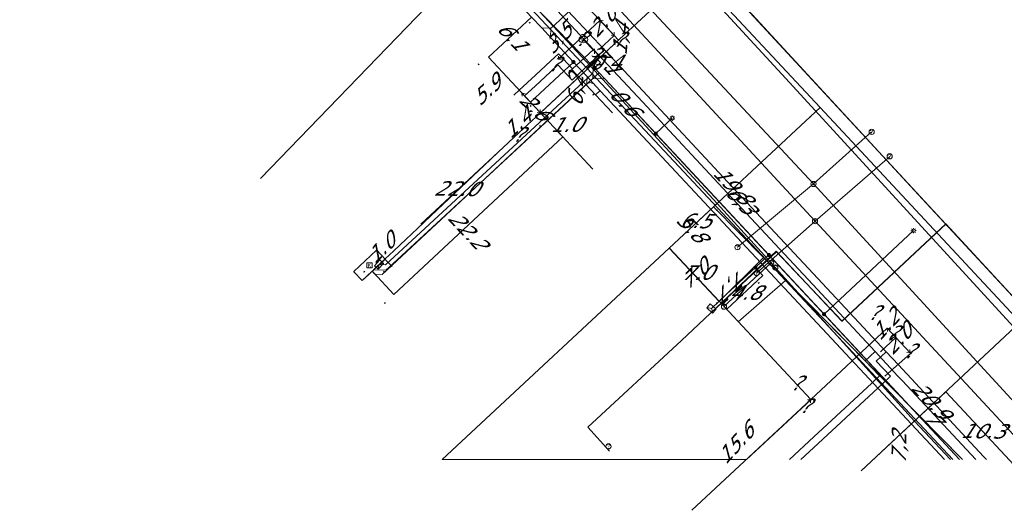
# Model space of a CAD drawing. Header units: metres. Extents: x 124576 to 133557, y 395865 to 402386.
# Tile 364 of 447: x 130312 to 130407, y 400906 to 400953. Entities that reach past the tile are written whole.
import ezdxf
from ezdxf.enums import TextEntityAlignment as Align

# ---------------------------------------------------------------- set-up
doc = ezdxf.new("R2010")
doc.units = ezdxf.units.M
doc.header["$MEASUREMENT"] = 0
for name, color, linetype, lineweight, true_color in [('LG_Datatransport', 3, 'Continuous', 13, 0x00ff00), ('LG_Datatransport_Eurofiber_Nederland_BV', 3, 'Continuous', 13, 0x00ff00), ('LG_Datatransport_KPN_BV', 3, 'Continuous', 13, 0x00ff00), ('LG_Datatransport_Ziggo_BV', 3, 'Continuous', 13, 0x00ff00), ('LG_Gas_Hoge_Druk_Enexis_Netbeheer_BV', 7, 'Continuous', 13, 0xff9b00), ('LG_Laag_Spanning', 7, 'Continuous', 13, 0x960000), ('LG_Laag_Spanning_Enexis_Netbeheer_BV', 7, 'Continuous', 13, 0x960000), ('LG_Midden_Spanning', 7, 'Continuous', 13, 0xd20000), ('LG_Midden_Spanning_Enexis_Netbeheer_BV', 7, 'Continuous', 13, 0xd20000), ('LG_Riool_Vrij_Verval_Gemeente_Tilburg_Ruimtelijke_Uitvoering', 7, 'Continuous', 13, 0xca00a0), ('LG_unet-4_Brabant_Water', 5, 'Continuous', 13, 0x0000ff), ('LG_warmte_Ennatuurlijk_BV', 7, 'Continuous', 13, 0x008080), ('MV_Datatransport_lijn', 3, 'Continuous', 0, 0x00ff00), ('MV_warmte_lijn', 7, 'Continuous', 0, 0x008080)]:
    doc.layers.add(name, color=color, linetype=linetype, lineweight=lineweight, true_color=true_color)
for name, color, linetype, lineweight in [('LG_Datatransport_P_KPN_BV', 7, 'Continuous', 0), ('LG_Datatransport_P_Ziggo_BV', 7, 'Continuous', 0), ('LG_Laag_Spanning_P_Enexis_Netbeheer_BV', 7, 'Continuous', 0), ('LG_Midden_Spanning_P_Enexis_Netbeheer_BV', 7, 'Continuous', 0), ('LG_overig_P_Gemeente_Tilburg_Ruimtelijke_Uitvoering', 7, 'Continuous', 0), ('LG_Riool_Vrij_Verval_P_Gemeente_Tilburg_Ruimtelijke_Uitvoering', 7, 'Continuous', 0), ('LG_unet-4_P_Brabant_Water', 7, 'Continuous', 0), ('MV_Datatransport', 7, 'Continuous', 0), ('MV_Gas_Hoge_Druk', 7, 'Continuous', 0), ('MV_Gas_Hoge_Druk_pijl', 7, 'Continuous', 0), ('MV_Laag_Spanning', 7, 'Continuous', 0), ('MV_Laag_Spanning_lijn', 7, 'Continuous', 0), ('MV_Laag_Spanning_pijl', 7, 'Continuous', 0), ('MV_Midden_Spanning', 7, 'Continuous', 0), ('MV_Midden_Spanning_lijn', 7, 'Continuous', 0), ('MV_Midden_Spanning_pijl', 7, 'Continuous', 0), ('MV_unet-4', 7, 'Continuous', 0), ('MV_warmte', 7, 'Continuous', 0)]:
    doc.layers.add(name, color=color, linetype=linetype, lineweight=lineweight)
doc.styles.add('Klic_Annotatie', font='verdanai.ttf', dxfattribs={"oblique": 20, "height": 1.4})
doc.styles.add('Style-Arial', font='arial.ttf')
doc.styles.add('Style-Arial Narrow', font='ARIALN.TTF')

# ---------------------------------------------------------------- blocks, each defined once
blk = doc.blocks.new('Onbekend_5')
at = {"layer": 'LG_Datatransport_P_Ziggo_BV'}
blk.add_hatch(color=256, dxfattribs=at).paths.add_polyline_path([(-0.25, -1.07, -0.262633), (0.23, 0.15), (0.59, 0.47, 0.379827), (0.7, 1.26), (0.69, 1.26, 0.228508), (-0.03, 1.53), (-0.03, 1.52, 0.459053), (-0.82, 0.79), (-1.29, 0.85, -0.414214), (-0.08, 2, -0.243799), (1.09, 1.52, -0.379827), (0.9, 0.11), (0.54, -0.2, 0.262633), (0.23, -1.08), (-0.17, -1.07)])
blk.add_circle((0, 0), 2.5, dxfattribs=at)
at = {"layer": 'LG_Datatransport_P_Ziggo_BV', "extrusion": (0, 0, -1)}
blk.add_solid([(0.34, -2.06), (-0.21, -2.06), (0.34, -1.51), (-0.21, -1.51)], dxfattribs=at)
blk = doc.blocks.new('Mof')
at = {"layer": 'LG_Laag_Spanning_P_Enexis_Netbeheer_BV'}
h = blk.add_hatch(color=256, dxfattribs=at)
edge = h.paths.add_edge_path()
edge.add_arc((0, 0), 2, 0, 360)
blk = doc.blocks.new('DeliveryPoint')
at = {"layer": 'LG_Laag_Spanning_P_Enexis_Netbeheer_BV', "flags": 128}
blk.add_lwpolyline([(-3.75, -2.5), (3.75, -2.5), (3.75, 2.5), (-3.75, 2.5), (-3.75, -2.5)], close=True, dxfattribs=at)
blk.add_lwpolyline([(-3.75, 2.5), (-3.75, 2.16), (0, 0), (3.75, 2.16)], dxfattribs=at)
blk = doc.blocks.new('Mof_1')
at = {"layer": 'LG_Midden_Spanning_P_Enexis_Netbeheer_BV'}
h = blk.add_hatch(color=256, dxfattribs=at)
edge = h.paths.add_edge_path()
edge.add_arc((0, 0), 2, 0, 360)
blk = doc.blocks.new('Streetlight')
at = {"layer": 'LG_Laag_Spanning_P_Enexis_Netbeheer_BV'}
for p, q in [((-1.77, 1.77), (-1.06, 1.06)), ((0, 2.5), (0, 1.5)), ((1.77, 1.77), (1.06, 1.06)), ((-1.06, -1.06), (-1.77, -1.77)), ((0, -1.5), (0, -2.5)), ((1.06, -1.06), (1.77, -1.77))]:
    blk.add_line(p, q, dxfattribs=at)
at = {"layer": 'LG_Laag_Spanning_P_Enexis_Netbeheer_BV', "flags": 128}
for points in [[(-2.5, 0), (-1.5, 0)], [(1.5, 0), (2.5, 0)]]:
    blk.add_lwpolyline(points, dxfattribs=at)
at = {"layer": 'LG_Laag_Spanning_P_Enexis_Netbeheer_BV'}
blk.add_circle((0, 0), 1.5, dxfattribs=at)
blk = doc.blocks.new('m_pijl')
at = {"layer": 'MV_Laag_Spanning_pijl'}
blk.add_hatch(color=7, dxfattribs=at).paths.add_polyline_path([(-1, -0.33), (-1, 0), (-1, 0.33), (0, 0)])
at = {"layer": 'MV_Laag_Spanning_pijl', "flags": 128}
blk.add_lwpolyline([(-1, 0), (-1, 0.33), (0, 0), (-1, -0.33), (-1, 0)], close=True, dxfattribs=at)
blk = doc.blocks.new('m_pijl_1')
at = {"layer": 'MV_Midden_Spanning_pijl'}
blk.add_hatch(color=7, dxfattribs=at).paths.add_polyline_path([(-1, -0.33), (-1, 0), (-1, 0.33), (0, 0)])
at = {"layer": 'MV_Midden_Spanning_pijl', "flags": 128}
blk.add_lwpolyline([(-1, 0), (-1, 0.33), (0, 0), (-1, -0.33), (-1, 0)], close=True, dxfattribs=at)
blk = doc.blocks.new('m_pijl_3')
at = {"layer": 'MV_Gas_Hoge_Druk_pijl'}
blk.add_hatch(color=7, dxfattribs=at).paths.add_polyline_path([(-1, -0.33), (-1, 0), (-1, 0.33), (0, 0)])
at = {"layer": 'MV_Gas_Hoge_Druk_pijl', "flags": 128}
blk.add_lwpolyline([(-1, 0), (-1, 0.33), (0, 0), (-1, -0.33), (-1, 0)], close=True, dxfattribs=at)
blk = doc.blocks.new('Klantstation')
at = {"layer": 'LG_Laag_Spanning_P_Enexis_Netbeheer_BV', "flags": 128}
blk.add_lwpolyline([(-2.5, -2.31), (2.5, -2.31), (2.5, 2.31), (-2.5, 2.31), (-2.5, -2.31)], close=True, dxfattribs=at)
at = {"layer": 'LG_Laag_Spanning_P_Enexis_Netbeheer_BV', "color": 7, "linetype": 'Continuous', "style": 'Style-Arial Narrow'}
blk.add_text('K', height=3.5, dxfattribs=at).set_placement((0, 0), align=Align.MIDDLE_CENTER)
blk = doc.blocks.new('Klantstation_1')
at = {"layer": 'LG_Midden_Spanning_P_Enexis_Netbeheer_BV', "flags": 128}
blk.add_lwpolyline([(-2.5, -2.31), (2.5, -2.31), (2.5, 2.31), (-2.5, 2.31), (-2.5, -2.31)], close=True, dxfattribs=at)
at = {"layer": 'LG_Midden_Spanning_P_Enexis_Netbeheer_BV', "color": 7, "linetype": 'Continuous', "style": 'Style-Arial Narrow'}
blk.add_text('K', height=3.5, dxfattribs=at).set_placement((0, 0), align=Align.MIDDLE_CENTER)
blk = doc.blocks.new('FireHydrant')
at = {"layer": 'LG_unet-4_P_Brabant_Water'}
blk.add_ellipse((0, 0), major_axis=(4.45, 0), ratio=0.727642, dxfattribs=at)
at = {"layer": 'LG_unet-4_P_Brabant_Water', "style": 'Style-Arial'}
blk.add_text('BK', height=2.5, dxfattribs=at).set_placement((0, 0), align=Align.MIDDLE_CENTER)
blk = doc.blocks.new('Afsluiter_2')
at = {"layer": 'LG_unet-4_P_Brabant_Water'}
blk.add_line((0, -2.5), (0, 2.5), dxfattribs=at)
blk.add_solid([(-0.25, 2.5), (0.25, 2.5), (-0.25, -2.5), (0.25, -2.5)], dxfattribs=at)
blk = doc.blocks.new('Onbekend_1')
at = {"layer": 'LG_overig_P_Gemeente_Tilburg_Ruimtelijke_Uitvoering'}
blk.add_hatch(color=256, dxfattribs=at).paths.add_polyline_path([(-0.25, -1.07, -0.262633), (0.23, 0.15), (0.59, 0.47, 0.379827), (0.7, 1.26), (0.69, 1.26, 0.228508), (-0.03, 1.53), (-0.03, 1.52, 0.459053), (-0.82, 0.79), (-1.29, 0.85, -0.414214), (-0.08, 2, -0.243799), (1.09, 1.52, -0.379827), (0.9, 0.11), (0.54, -0.2, 0.262633), (0.23, -1.08), (-0.17, -1.07)])
blk.add_circle((0, 0), 2.5, dxfattribs=at)
at = {"layer": 'LG_overig_P_Gemeente_Tilburg_Ruimtelijke_Uitvoering', "extrusion": (0, 0, -1)}
blk.add_solid([(0.34, -2.06), (-0.21, -2.06), (0.34, -1.51), (-0.21, -1.51)], dxfattribs=at)
blk = doc.blocks.new('Onbekend_2')
at = {"layer": 'LG_Riool_Vrij_Verval_P_Gemeente_Tilburg_Ruimtelijke_Uitvoering'}
blk.add_hatch(color=256, dxfattribs=at).paths.add_polyline_path([(-0.25, -1.07, -0.262633), (0.23, 0.15), (0.59, 0.47, 0.379827), (0.7, 1.26), (0.69, 1.26, 0.228508), (-0.03, 1.53), (-0.03, 1.52, 0.459053), (-0.82, 0.79), (-1.29, 0.85, -0.414214), (-0.08, 2, -0.243799), (1.09, 1.52, -0.379827), (0.9, 0.11), (0.54, -0.2, 0.262633), (0.23, -1.08), (-0.17, -1.07)])
blk.add_circle((0, 0), 2.5, dxfattribs=at)
at = {"layer": 'LG_Riool_Vrij_Verval_P_Gemeente_Tilburg_Ruimtelijke_Uitvoering', "extrusion": (0, 0, -1)}
blk.add_solid([(0.34, -2.06), (-0.21, -2.06), (0.34, -1.51), (-0.21, -1.51)], dxfattribs=at)
blk = doc.blocks.new('Onbekend_3')
at = {"layer": 'LG_Datatransport_P_KPN_BV'}
blk.add_hatch(color=256, dxfattribs=at).paths.add_polyline_path([(-0.25, -1.07, -0.262633), (0.23, 0.15), (0.59, 0.47, 0.379827), (0.7, 1.26), (0.69, 1.26, 0.228508), (-0.03, 1.53), (-0.03, 1.52, 0.459053), (-0.82, 0.79), (-1.29, 0.85, -0.414214), (-0.08, 2, -0.243799), (1.09, 1.52, -0.379827), (0.9, 0.11), (0.54, -0.2, 0.262633), (0.23, -1.08), (-0.17, -1.07)])
blk.add_circle((0, 0), 2.5, dxfattribs=at)
at = {"layer": 'LG_Datatransport_P_KPN_BV', "extrusion": (0, 0, -1)}
blk.add_solid([(0.34, -2.06), (-0.21, -2.06), (0.34, -1.51), (-0.21, -1.51)], dxfattribs=at)

msp = doc.modelspace()

# ---------------------------------------------------------------- linework, layer by layer
at = {"layer": 'LG_Datatransport', "flags": 128}
msp.add_lwpolyline([(130387.959, 400916.76), (130387.96, 400916.761), (130387.961, 400916.762), (130387.961, 400916.763), (130387.962, 400916.765), (130387.962, 400916.767), (130387.962, 400916.768), (130387.962, 400916.769), (130387.962, 400916.77), (130387.961, 400916.771), (130387.961, 400916.773), (130387.959, 400916.774), (130380.075, 400925.21), (130374.364, 400931.321), (130374.364, 400931.322), (130374.363, 400931.323), (130374.361, 400931.323), (130374.359, 400931.324), (130374.358, 400931.324), (130374.356, 400931.324), (130374.355, 400931.324), (130374.354, 400931.324), (130374.353, 400931.323), (130374.352, 400931.323), (130374.35, 400931.321), (130352.533, 400911), (130381.771, 400911), (130387.959, 400916.76)], dxfattribs=at)
at = {"layer": 'LG_Datatransport_Eurofiber_Nederland_BV', "flags": 128}
for points in [[(130421.493, 400911), (130421.6, 400911.1), (130416.3, 400916.9), (130409, 400924.9), (130398.7, 400936), (130390.2, 400945.2), (130378.9, 400957.5), (130378.1, 400958.3), (130377.6, 400958.8), (130377.3, 400959.2), (130375.5, 400961.2), (130367.8, 400969.5), (130367.3, 400970), (130367, 400970.4), (130360.6, 400977.3), (130350.4, 400988.4), (130336.6, 401003.2), (130336.1, 401003.6), (130335.8, 401004), (130332.8, 401007.3), (130341.9, 401015.6), (130343.7, 401017), (130365.293, 401035.361)], [(130409, 400924.9), (130400.88, 400933.64), (130378.1, 400958.3), (130377.6, 400958.8), (130377.3, 400959.2), (130375.5, 400961.2), (130367.8, 400969.5), (130367.3, 400970), (130367, 400970.4), (130360.6, 400977.3), (130350.4, 400988.4), (130338.21, 401001.48), (130336.6, 401003.2), (130336.1, 401003.6), (130332.8, 401007.3), (130321.98, 401018.07)], [(130421.493, 400911), (130421.6, 400911.1), (130416.3, 400916.9), (130409, 400924.9), (130398.7, 400936), (130390.2, 400945.2), (130378.9, 400957.5), (130378.1, 400958.3), (130377.6, 400958.8), (130377.9, 400959.1), (130385.2, 400970.5), (130398.7, 400991.8), (130408.2, 401010.6), (130417.7, 401004.7), (130418.3, 401004.4), (130445.7, 400989.9)], [(130421.493, 400911), (130421.6, 400911.1), (130409, 400924.9), (130398.7, 400936), (130378.9, 400957.5), (130378.1, 400958.3), (130377.6, 400958.8), (130375.5, 400961.2), (130367.8, 400969.5), (130367.3, 400970), (130366.7, 400970.7), (130365.532, 400969.616)], [(130335.1, 400938), (130351.001, 400954.431), (130348.697, 400956.684), (130349.6, 400957.5), (130350.3, 400957.3), (130351.7, 400956.8), (130365.532, 400969.616)], [(130377.6, 400958.8), (130378.1, 400958.3), (130400.879, 400933.636)], [(130409, 400924.9), (130398.7, 400936), (130390.2, 400945.2), (130378.9, 400957.5)], [(130421.493, 400911), (130421.6, 400911.1), (130409, 400924.9), (130400.94, 400933.63), (130390.94, 400924.31), (130384.64, 400931.02), (130378.86, 400925.59), (130375.53, 400922.44), (130366.542, 400914.133), (130368.6, 400911.8)], [(130378.914, 400925.6), (130384.674, 400930.945), (130390.968, 400924.294), (130400.943, 400933.631)], [(130421.493, 400911), (130421.6, 400911.1), (130409, 400924.9), (130400.884, 400933.631)]]:
    msp.add_lwpolyline(points, dxfattribs=at)
at = {"layer": 'LG_Datatransport_KPN_BV'}
for p, q in [((130379.612, 400925.691), (130384.14, 400929.9)), ((130384.14, 400929.9), (130384.54, 400929.458))]:
    msp.add_line(p, q, dxfattribs=at)
at = {"layer": 'LG_Datatransport_KPN_BV', "flags": 128}
for points in [[(130321.867, 400997.969), (130339.952, 400978.598), (130346.253, 400970.791), (130366.775, 400948.773), (130378.967, 400935.607), (130384.14, 400929.9)], [(130419.099, 400911), (130385.156, 400948.023), (130378.348, 400955.447)], [(130401.365, 400911), (130397.913, 400914.71), (130384.54, 400929.458)]]:
    msp.add_lwpolyline(points, dxfattribs=at)
at = {"layer": 'LG_Datatransport_Ziggo_BV'}
for p, q in [((130379.137, 400926.2), (130383.398, 400930.402)), ((130379.137, 400926.2), (130383.398, 400930.402)), ((130383.398, 400930.402), (130384.407, 400929.379)), ((130383.398, 400930.402), (130384.407, 400929.379)), ((130384.407, 400929.379), (130402.531, 400911)), ((130384.407, 400929.379), (130402.531, 400911))]:
    msp.add_line(p, q, dxfattribs=at)
at = {"layer": 'LG_Datatransport_Ziggo_BV', "flags": 128}
msp.add_lwpolyline([(130402.531, 400911), (130383.398, 400930.402), (130379.137, 400926.2)], dxfattribs=at)
at = {"layer": 'LG_Gas_Hoge_Druk_Enexis_Netbeheer_BV', "flags": 128}
msp.add_lwpolyline([(130420.543, 400911), (130408.08, 400924.189), (130388.846, 400944.809), (130372.309, 400962.538), (130369.602, 400965.439)], dxfattribs=at)
at = {"layer": 'LG_Laag_Spanning', "flags": 128}
msp.add_lwpolyline([(130344.862, 400928.188), (130344.863, 400928.188), (130344.864, 400928.189), (130344.865, 400928.189), (130344.866, 400928.19), (130344.868, 400928.191), (130345.485, 400928.773), (130345.96, 400929.222), (130347.051, 400930.252), (130347.052, 400930.253), (130347.053, 400930.254), (130347.053, 400930.255), (130347.054, 400930.256), (130347.054, 400930.257), (130347.054, 400930.258), (130347.054, 400930.26), (130347.054, 400930.261), (130347.053, 400930.262), (130347.053, 400930.263), (130347.052, 400930.264), (130347.051, 400930.266), (130346.249, 400931.115), (130346.248, 400931.116), (130346.247, 400931.116), (130346.246, 400931.117), (130346.245, 400931.118), (130346.244, 400931.118), (130346.243, 400931.118), (130346.241, 400931.118), (130346.24, 400931.118), (130346.239, 400931.117), (130346.238, 400931.117), (130346.237, 400931.116), (130346.235, 400931.115), (130344.05, 400929.059), (130344.049, 400929.058), (130344.049, 400929.057), (130344.048, 400929.056), (130344.048, 400929.055), (130344.047, 400929.054), (130344.047, 400929.053), (130344.047, 400929.051), (130344.047, 400929.05), (130344.048, 400929.049), (130344.048, 400929.048), (130344.049, 400929.047), (130344.05, 400929.045), (130344.854, 400928.191), (130344.855, 400928.19), (130344.856, 400928.19), (130344.857, 400928.189), (130344.858, 400928.189), (130344.859, 400928.188), (130344.86, 400928.188), (130344.862, 400928.188)], dxfattribs=at)
at = {"layer": 'LG_Laag_Spanning_Enexis_Netbeheer_BV'}
for p, q in [((130367.021, 400947.609), (130367.061, 400948.738)), ((130367.021, 400947.609), (130367.061, 400948.738)), ((130367.021, 400947.609), (130367.606, 400948.155)), ((130367.021, 400947.609), (130367.606, 400948.155)), ((130367.021, 400947.609), (130367.606, 400948.155)), ((130367.021, 400947.609), (130368.153, 400947.568)), ((130367.021, 400947.609), (130368.153, 400947.568)), ((130368.153, 400947.568), (130367.606, 400948.155)), ((130368.153, 400947.568), (130367.606, 400948.155)), ((130373.06, 400942.306), (130374.645, 400943.784)), ((130389.226, 400924.969), (130397.826, 400932.988)), ((130383.922, 400930.657), (130382.625, 400929.449))]:
    msp.add_line(p, q, dxfattribs=at)
at = {"layer": 'LG_Laag_Spanning_Enexis_Netbeheer_BV', "flags": 128}
for points in [[(130367.061, 400948.738), (130361.328, 400954.632), (130356.725, 400959.364), (130354.393, 400961.762), (130353.964, 400962.203), (130341.481, 400975.035), (130340.459, 400976.13), (130330.53, 400986.775), (130330.265, 400987.059), (130329.916, 400987.433), (130328.988, 400988.428), (130324.475, 400993.266), (130324.089, 400993.68), (130321.329, 400996.638), (130321.01, 400996.98), (130320.054, 400998.005), (130317.871, 400999.691), (130315.327, 401000.546), (130310.844, 401000.26), (130307.489, 400998.346)], [(130402.252, 400911), (130389.226, 400924.969), (130383.922, 400930.657), (130373.06, 400942.306), (130368.153, 400947.568), (130367.606, 400948.155), (130367.183, 400948.607), (130367.061, 400948.738), (130361.328, 400954.632), (130356.725, 400959.364), (130354.393, 400961.762), (130353.964, 400962.203), (130341.481, 400975.035), (130340.459, 400976.13), (130330.53, 400986.775), (130330.265, 400987.059)], [(130367.061, 400948.738), (130361.328, 400954.632), (130356.725, 400959.364), (130354.393, 400961.762), (130353.964, 400962.203), (130341.481, 400975.035), (130340.459, 400976.13), (130330.53, 400986.775), (130330.265, 400987.059)], [(130402.252, 400911), (130389.226, 400924.969), (130383.922, 400930.657), (130373.06, 400942.306), (130368.153, 400947.568), (130367.606, 400948.155), (130367.183, 400948.607), (130367.061, 400948.738), (130361.328, 400954.632)], [(130367.183, 400948.607), (130366.937, 400948.039), (130347.104, 400929.704), (130346.479, 400929.726)], [(130367.606, 400948.155), (130367.183, 400948.607), (130367.061, 400948.738)], [(130367.606, 400948.155), (130367.183, 400948.607), (130367.061, 400948.738)], [(130367.021, 400947.609), (130359.704, 400940.813), (130357.504, 400938.774), (130347.784, 400929.788), (130347.129, 400929.182), (130345.953, 400929.229)], [(130367.021, 400947.609), (130359.704, 400940.813), (130357.504, 400938.774), (130347.784, 400929.788), (130347.129, 400929.182), (130345.953, 400929.229)], [(130367.021, 400947.609), (130359.704, 400940.813), (130357.504, 400938.774), (130347.784, 400929.788), (130347.129, 400929.182), (130345.953, 400929.229)], [(130402.252, 400911), (130389.226, 400924.969), (130389.226, 400924.969), (130383.922, 400930.657), (130383.922, 400930.657), (130377.426, 400937.624), (130377.426, 400937.624), (130373.06, 400942.306), (130373.06, 400942.306), (130368.153, 400947.568), (130368.153, 400947.568), (130377.426, 400937.624), (130377.426, 400937.624), (130402.252, 400911)], [(130402.252, 400911), (130389.226, 400924.969), (130383.922, 400930.657), (130373.06, 400942.306), (130368.153, 400947.568)], [(130382.625, 400929.449), (130379.868, 400926.881), (130378.405, 400925.518)]]:
    msp.add_lwpolyline(points, dxfattribs=at)
at = {"layer": 'LG_Midden_Spanning', "flags": 128}
msp.add_lwpolyline([(130344.862, 400928.188), (130344.863, 400928.188), (130344.864, 400928.189), (130344.865, 400928.189), (130344.866, 400928.19), (130344.868, 400928.191), (130345.813, 400929.084), (130345.96, 400929.222), (130347.051, 400930.252), (130347.052, 400930.253), (130347.052, 400930.254), (130347.053, 400930.255), (130347.054, 400930.256), (130347.054, 400930.257), (130347.054, 400930.258), (130347.054, 400930.26), (130347.054, 400930.261), (130347.053, 400930.262), (130347.053, 400930.263), (130347.052, 400930.264), (130347.051, 400930.266), (130346.249, 400931.115), (130346.248, 400931.116), (130346.247, 400931.116), (130346.246, 400931.117), (130346.245, 400931.118), (130346.244, 400931.118), (130346.243, 400931.118), (130346.241, 400931.118), (130346.24, 400931.118), (130346.239, 400931.117), (130346.238, 400931.117), (130346.237, 400931.116), (130346.235, 400931.115), (130344.05, 400929.059), (130344.049, 400929.058), (130344.049, 400929.057), (130344.048, 400929.056), (130344.048, 400929.055), (130344.047, 400929.054), (130344.047, 400929.053), (130344.047, 400929.051), (130344.047, 400929.05), (130344.048, 400929.049), (130344.048, 400929.048), (130344.049, 400929.047), (130344.05, 400929.045), (130344.854, 400928.191), (130344.855, 400928.19), (130344.856, 400928.19), (130344.857, 400928.189), (130344.858, 400928.189), (130344.859, 400928.188), (130344.86, 400928.188), (130344.862, 400928.188)], dxfattribs=at)
at = {"layer": 'LG_Midden_Spanning_Enexis_Netbeheer_BV'}
for p, q in [((130362.102, 400952.449), (130361.128, 400953.493)), ((130364.653, 400953.977), (130363.284, 400952.7)), ((130363.056, 400951.426), (130362.102, 400952.449)), ((130365.153, 400949.178), (130363.056, 400951.426)), ((130366.456, 400947.781), (130365.153, 400949.178)), ((130367.3, 400946.876), (130366.456, 400947.781)), ((130367.3, 400946.876), (130400.782, 400911))]:
    msp.add_line(p, q, dxfattribs=at)
at = {"layer": 'LG_Midden_Spanning_Enexis_Netbeheer_BV', "flags": 128}
for points in [[(130345.806, 400929.091), (130346.077, 400928.804), (130346.784, 400928.779), (130366.113, 400946.786), (130366.428, 400947.08), (130366.432, 400947.083), (130366.456, 400947.781), (130365.153, 400949.178), (130363.056, 400951.426), (130362.102, 400952.449), (130361.128, 400953.493), (130335.164, 400981.329), (130335.223, 400983.025), (130337.183, 400984.853), (130338.536, 400986.115), (130340.299, 400987.743), (130343.939, 400991.069), (130352.25, 400998.664), (130362.892, 401008.73)], [(130418.376, 400999.125), (130416.112, 401000.729), (130414.255, 401000.604), (130379.324, 400968.004), (130372.013, 400961.181), (130371.35, 400960.563), (130370.839, 400960.086), (130368.32, 400957.74), (130365.725, 400955.319), (130365.207, 400954.836), (130365.039, 400954.679), (130364.9, 400954.379), (130364.762, 400954.079), (130364.653, 400953.977), (130363.284, 400952.7), (130362.982, 400952.418), (130362.102, 400952.449), (130361.128, 400953.493)], [(130418.376, 400999.125), (130416.112, 401000.729), (130414.255, 401000.604), (130379.324, 400968.004), (130372.013, 400961.181), (130371.862, 400961.041), (130371.662, 400960.494), (130371.644, 400960.248), (130371.463, 400959.948), (130371.198, 400959.701), (130367.58, 400956.331), (130365.794, 400954.728), (130365.533, 400954.502), (130365.394, 400954.382), (130365.035, 400954.195), (130364.682, 400954.004), (130364.653, 400953.977), (130363.284, 400952.7), (130362.981, 400952.417), (130362.951, 400951.539), (130363.056, 400951.426), (130365.153, 400949.178)], [(130363.284, 400952.7), (130362.982, 400952.418), (130362.102, 400952.449)], [(130363.284, 400952.7), (130362.981, 400952.417), (130362.951, 400951.539), (130363.056, 400951.426)], [(130365.153, 400949.178), (130366.456, 400947.781), (130367.3, 400946.876), (130400.782, 400911)], [(130366.113, 400946.786), (130366.428, 400947.08), (130366.432, 400947.083), (130366.456, 400947.781)], [(130345.806, 400929.091), (130346.077, 400928.804), (130346.784, 400928.779), (130366.113, 400946.786), (130366.427, 400947.079), (130366.779, 400947.213), (130367.134, 400947.054), (130367.3, 400946.876), (130400.782, 400911)], [(130345.806, 400929.091), (130346.077, 400928.804), (130346.784, 400928.779), (130366.113, 400946.786)], [(130366.113, 400946.786), (130366.427, 400947.079), (130366.779, 400947.213), (130367.134, 400947.054), (130367.3, 400946.876)]]:
    msp.add_lwpolyline(points, dxfattribs=at)
at = {"layer": 'LG_Riool_Vrij_Verval_Gemeente_Tilburg_Ruimtelijke_Uitvoering'}
for p, q in [((130354.37, 400973.76), (130388.21, 400937.47)), ((130354.32, 400970.69), (130388.36, 400933.9)), ((130393.8, 400942.47), (130388.21, 400937.47)), ((130395.53, 400940.12), (130388.36, 400933.9)), ((130380.91, 400931.4), (130388.21, 400937.47)), ((130388.21, 400937.47), (130412.546, 400911)), ((130382.75, 400928.91), (130388.36, 400933.9)), ((130388.36, 400933.9), (130409.622, 400911))]:
    msp.add_line(p, q, dxfattribs=at)
at = {"layer": 'LG_unet-4_Brabant_Water'}
for p, q in [((130366.44, 400948.58), (130355.97, 400959.76)), ((130366.1, 400951.35), (130367.17, 400950.21)), ((130380.98, 400924.22), (130385.52, 400928.19))]:
    msp.add_line(p, q, dxfattribs=at)
at = {"layer": 'LG_unet-4_Brabant_Water', "flags": 128}
for points in [[(130367.17, 400950.21), (130367.64, 400949.71), (130366.44, 400948.58)], [(130401.61, 400911), (130385.52, 400928.19), (130366.44, 400948.58)]]:
    msp.add_lwpolyline(points, dxfattribs=at)
at = {"layer": 'LG_warmte_Ennatuurlijk_BV'}
for p, q in [((130359.437, 400946.001), (130359.949, 400946.478)), ((130359.744, 400946.697), (130360.154, 400946.259))]:
    msp.add_line(p, q, dxfattribs=at)
at = {"layer": 'LG_warmte_Ennatuurlijk_BV', "flags": 128}
for points in [[(130367.076, 400950.388), (130363.585, 400954.13), (130355.399, 400962.905), (130347.214, 400971.68), (130339.029, 400980.455), (130336.198, 400983.49)], [(130368.137, 400950.351), (130363.622, 400955.191), (130355.436, 400963.966), (130347.251, 400972.741), (130339.066, 400981.516), (130337.259, 400983.453)], [(130367.076, 400950.388), (130365.796, 400949.195), (130365.065, 400948.513), (130363.702, 400949.975), (130362.97, 400949.293), (130361.507, 400947.93), (130359.949, 400946.478)], [(130368.137, 400950.351), (130365.76, 400948.135), (130365.029, 400947.453), (130363.664, 400948.915), (130362.932, 400948.233), (130361.469, 400946.869), (130360.461, 400945.93)], [(130394.128, 400921.389), (130388.143, 400927.805), (130379.957, 400936.58), (130371.771, 400945.355), (130367.076, 400950.388)], [(130395.189, 400921.352), (130388.179, 400928.866), (130379.994, 400937.641), (130371.808, 400946.416), (130368.137, 400950.351)], [(130394.128, 400921.389), (130393.177, 400920.504), (130394.54, 400919.04), (130393.808, 400918.359), (130388.253, 400913.188), (130385.903, 400911)], [(130395.189, 400921.352), (130394.237, 400920.466), (130395.6, 400919.002), (130394.868, 400918.321), (130388.215, 400912.128), (130387.003, 400911)], [(130403.818, 400911), (130396.732, 400918.597), (130396.328, 400919.03), (130394.128, 400921.389)], [(130404.845, 400911), (130404.55, 400911.316), (130396.365, 400920.091), (130395.189, 400921.352)]]:
    msp.add_lwpolyline(points, dxfattribs=at)
at = {"layer": 'MV_Datatransport_lijn'}
for p, q in [((130374.357, 400931.314), (130378.601, 400935.267)), ((130378.601, 400935.267), (130383.398, 400930.402)), ((130374.357, 400931.314), (130379.137, 400926.2))]:
    msp.add_line(p, q, dxfattribs=at)
at = {"layer": 'MV_Gas_Hoge_Druk_pijl'}
for p, q in [((130374.357, 400931.314), (130388.846, 400944.809)), ((130392.792, 400909.938), (130408.08, 400924.189))]:
    msp.add_line(p, q, dxfattribs=at)
at = {"layer": 'MV_Laag_Spanning_lijn'}
for p, q in [((130361.581, 400943.933), (130369.474, 400951.289)), ((130366.907, 400948.896), (130367.438, 400949.392)), ((130361.581, 400943.933), (130366.907, 400948.896)), ((130367.745, 400949.13), (130367.168, 400948.593)), ((130383.336, 400928.688), (130382.625, 400929.449)), ((130392.792, 400909.938), (130400.914, 400917.509))]:
    msp.add_line(p, q, dxfattribs=at)
at = {"layer": 'MV_Laag_Spanning_lijn', "flags": 128}
msp.add_lwpolyline([(130361.978, 400944.303), (130366.574, 400939.373), (130367.026, 400938.888)], dxfattribs=at)
at = {"layer": 'MV_Laag_Spanning_pijl'}
for p, q in [((130369.474, 400951.289), (130364.289, 400956.845)), ((130367.472, 400949.423), (130367.745, 400949.13)), ((130361.978, 400944.303), (130362.66, 400943.572)), ((130374.357, 400931.314), (130379.148, 400935.777)), ((130374.357, 400931.314), (130379.137, 400926.2)), ((130379.853, 400925.433), (130383.336, 400928.688)), ((130400.914, 400917.509), (130407.953, 400909.988))]:
    msp.add_line(p, q, dxfattribs=at)
at = {"layer": 'MV_Laag_Spanning_pijl', "flags": 128}
msp.add_lwpolyline([(130361.978, 400944.303), (130359.913, 400942.378), (130357.923, 400940.524), (130357.174, 400939.817), (130352.064, 400934.996), (130350.173, 400933.21), (130349.081, 400932.18), (130347.892, 400931.058), (130346.239, 400929.499), (130345.953, 400929.229)], dxfattribs=at)
at = {"layer": 'MV_Midden_Spanning_lijn'}
for p, q in [((130361.023, 400945.327), (130365.153, 400949.178)), ((130367.275, 400946.023), (130364.958, 400948.504)), ((130367.275, 400946.023), (130368.891, 400944.293)), ((130361.978, 400944.303), (130364.136, 400941.988)), ((130363.698, 400942.459), (130364.136, 400941.988)), ((130357.923, 400940.524), (130350.489, 400933.596)), ((130347.895, 400926.853), (130345.928, 400928.965))]:
    msp.add_line(p, q, dxfattribs=at)
at = {"layer": 'MV_Midden_Spanning_lijn', "flags": 128}
msp.add_lwpolyline([(130361.978, 400944.303), (130369.985, 400951.77), (130374.587, 400956.062)], dxfattribs=at)
at = {"layer": 'MV_Midden_Spanning_pijl'}
for p, q in [((130356.999, 400949.642), (130361.128, 400953.493)), ((130361.023, 400945.327), (130356.999, 400949.642)), ((130367.714, 400946.433), (130367.275, 400946.023)), ((130361.978, 400944.303), (130361.023, 400945.327)), ((130364.136, 400941.988), (130347.895, 400926.853)), ((130347.044, 400930.258), (130347.731, 400929.531))]:
    msp.add_line(p, q, dxfattribs=at)
at = {"layer": 'MV_warmte_lijn'}
for p, q in [((130366.244, 400951.831), (130367.706, 400953.195)), ((130369.069, 400951.734), (130367.705, 400953.197)), ((130367.705, 400953.197), (130368.009, 400953.166)), ((130367.705, 400953.197), (130367.715, 400952.891)), ((130363.683, 400949.445), (130366.244, 400951.831)), ((130366.244, 400951.831), (130365.938, 400951.821)), ((130366.244, 400951.831), (130366.213, 400951.527)), ((130367.607, 400950.37), (130369.069, 400951.734)), ((130369.069, 400951.734), (130368.765, 400951.765)), ((130369.069, 400951.734), (130369.059, 400952.04)), ((130363.683, 400949.445), (130363.714, 400949.749)), ((130363.683, 400949.445), (130363.989, 400949.455)), ((130361.978, 400944.303), (130360.205, 400946.204)), ((130360.205, 400946.204), (130360.509, 400946.173)), ((130360.205, 400946.204), (130360.215, 400945.898)), ((130361.978, 400944.303), (130361.968, 400944.609)), ((130361.978, 400944.303), (130361.674, 400944.334)), ((130387.952, 400916.767), (130395.303, 400923.61)), ((130395.303, 400923.61), (130396.122, 400922.733)), ((130395.303, 400923.61), (130395.607, 400923.579)), ((130395.303, 400923.61), (130395.313, 400923.304)), ((130396.122, 400922.733), (130396.112, 400923.039)), ((130396.122, 400922.733), (130396.112, 400923.039)), ((130396.122, 400922.733), (130394.66, 400921.369)), ((130396.122, 400922.733), (130395.818, 400922.764)), ((130396.122, 400922.733), (130395.818, 400922.764)), ((130396.122, 400922.733), (130397.486, 400921.27)), ((130397.545, 400921.207), (130395.07, 400919.021)), ((130397.486, 400921.27), (130397.182, 400921.301)), ((130397.486, 400921.27), (130397.476, 400921.576)), ((130387.952, 400916.767), (130376.534, 400906.138)), ((130387.952, 400916.767), (130387.646, 400916.757)), ((130387.952, 400916.767), (130387.92, 400916.463))]:
    msp.add_line(p, q, dxfattribs=at)

# ---------------------------------------------------------------- block references
at = {"layer": 'LG_Datatransport_P_KPN_BV', "xscale": 0.1, "yscale": 0.1, "zscale": 0.1}
for p in [(130384.14, 400929.9), (130384.14, 400929.9), (130384.14, 400929.9), (130384.54, 400929.458), (130384.54, 400929.458), (130379.612, 400925.691)]:
    msp.add_blockref('Onbekend_3', p, dxfattribs=at)
at = {"layer": 'LG_Datatransport_P_Ziggo_BV', "xscale": 0.1, "yscale": 0.1, "zscale": 0.1}
msp.add_blockref('Onbekend_5', (130368.514, 400912.278), dxfattribs=at)
at = {"layer": 'LG_Laag_Spanning_P_Enexis_Netbeheer_BV', "xscale": 0.1, "yscale": 0.1, "zscale": 0.1}
for name, p in [('Mof', (130367.183, 400948.607)), ('Mof', (130373.06, 400942.306)), ('Mof', (130383.922, 400930.657)), ('Klantstation', (130345.55, 400929.653)), ('Mof', (130382.625, 400929.449)), ('Mof', (130389.226, 400924.969))]:
    msp.add_blockref(name, p, dxfattribs=at)
at = {"layer": 'LG_Laag_Spanning_P_Enexis_Netbeheer_BV'}
for name, p, xscale, yscale, zscale, rotation in [('Streetlight', (130374.645, 400943.784), 0.1, 0.1, 0.1, 317.0000000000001), ('Streetlight', (130397.826, 400932.988), 0.1, 0.1, 0.1, 317.0000000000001), ('DeliveryPoint', (130346.479, 400929.726), 0.09999999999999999, 0.09999999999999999, 0.09999999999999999, 227), ('DeliveryPoint', (130378.405, 400925.518), 0.1, 0.1, 0.1, 137)]:
    msp.add_blockref(name, p, dxfattribs=dict(at, xscale=xscale, yscale=yscale, zscale=zscale, rotation=rotation))
at = {"layer": 'LG_Midden_Spanning_P_Enexis_Netbeheer_BV', "xscale": 0.1, "yscale": 0.1, "zscale": 0.1, "rotation": 1}
msp.add_blockref('Mof_1', (130365.153, 400949.178), dxfattribs=at)
at = {"layer": 'LG_Midden_Spanning_P_Enexis_Netbeheer_BV', "xscale": 0.1, "yscale": 0.1, "zscale": 0.1}
msp.add_blockref('Klantstation_1', (130345.55, 400929.653), dxfattribs=at)
at = {"layer": 'LG_overig_P_Gemeente_Tilburg_Ruimtelijke_Uitvoering', "xscale": 0.1, "yscale": 0.1, "zscale": 0.1}
for p in [(130393.8, 400942.47), (130395.53, 400940.12), (130380.91, 400931.4), (130382.75, 400928.91)]:
    msp.add_blockref('Onbekend_1', p, dxfattribs=at)
at = {"layer": 'LG_Riool_Vrij_Verval_P_Gemeente_Tilburg_Ruimtelijke_Uitvoering', "xscale": 0.1, "yscale": 0.1, "zscale": 0.1}
for p in [(130388.21, 400937.47), (130388.36, 400933.9)]:
    msp.add_blockref('Onbekend_2', p, dxfattribs=at)
at = {"layer": 'LG_unet-4_P_Brabant_Water', "xscale": 0.1, "yscale": 0.1, "zscale": 0.1}
for name, p in [('FireHydrant', (130366.1, 400951.35)), ('Afsluiter_2', (130367.17, 400950.21))]:
    msp.add_blockref(name, p, dxfattribs=at)
at = {"layer": 'MV_Gas_Hoge_Druk_pijl', "xscale": 0.1, "yscale": 0.1, "zscale": 0.1, "rotation": 42}
msp.add_blockref('m_pijl_3', (130388, 400944), dxfattribs=at)
at = {"layer": 'MV_Laag_Spanning_pijl', "xscale": 0.1, "yscale": 0.1, "zscale": 0.1}
for p, rotation in [((130367, 400949), 313), ((130362, 400943), 314), ((130379, 400935), 42), ((130345, 400929), 224), ((130383, 400928), 43), ((130379, 400926), 314)]:
    msp.add_blockref('m_pijl', p, dxfattribs=dict(at, rotation=rotation))
at = {"layer": 'MV_Midden_Spanning_pijl'}
for p, xscale, yscale, zscale, rotation in [((130361, 400953), 0.1, 0.1, 0.1, 43), ((130356, 400949), 0.09999999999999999, 0.09999999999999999, 0.09999999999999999, 133), ((130367, 400946), 0.1, 0.1, 0.1, 224), ((130361, 400945), 0.09999999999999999, 0.09999999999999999, 0.09999999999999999, 133), ((130347, 400929), 0.1, 0.1, 0.1, 314), ((130347, 400926), 0.1, 0.1, 0.1, 223)]:
    msp.add_blockref('m_pijl_1', p, dxfattribs=dict(at, xscale=xscale, yscale=yscale, zscale=zscale, rotation=rotation))

# ---------------------------------------------------------------- texts
at = {"layer": 'MV_Datatransport', "style": 'Klic_Annotatie', "oblique": 20}
for s, rotation, p in [('7,1', 313, (130368.181, 400949.399)), ('6,3', 313, (130381.168, 400935.969)), ('5.8', 313, (130376.479, 400933.291)), ('7.0', 43, (130376.747, 400928.757)), ('7,7', 222.9, (130380.545, 400927.787)), ('7', 313, (130399.643, 400915.048))]:
    msp.add_text(s, height=1.4, rotation=rotation, dxfattribs=at).set_placement(p, align=Align.MIDDLE_CENTER)
at = {"layer": 'MV_Gas_Hoge_Druk', "style": 'Klic_Annotatie', "oblique": 20}
for s, p in [('19.8', (130380.402, 400937.387)), ('20.9', (130399.462, 400916.763))]:
    msp.add_text(s, height=1.4, rotation=313, dxfattribs=at).set_placement(p, align=Align.MIDDLE_CENTER)
at = {"layer": 'MV_Laag_Spanning', "style": 'Klic_Annotatie', "oblique": 20}
for s, rotation, p in [('0.4', 1, (130368.148, 400949.159)), ('1.0', 1, (130364.415, 400943.171)), ('22.0', 359, (130353.846, 400937.025)), ('6.5', 359, (130376.804, 400933.93)), ('7.0', 1, (130376.977, 400928.962)), ('4.8', 359, (130381.595, 400927.061)), ('10.3', 359, (130404.434, 400913.748))]:
    msp.add_text(s, height=1.4, rotation=rotation, dxfattribs=at).set_placement(p, align=Align.MIDDLE_CENTER)
at = {"layer": 'MV_Midden_Spanning', "style": 'Klic_Annotatie', "oblique": 20}
for s, rotation, p in [('6.1', 313, (130359.23, 400951.722)), ('5.9', 43, (130356.784, 400946.433)), ('0.6', 313, (130370.034, 400945.417)), ('1.4', 43, (130359.706, 400943.248)), ('22.2', 313, (130354.932, 400933.076)), ('1.0', 43, (130346.634, 400931.251))]:
    msp.add_text(s, height=1.4, rotation=rotation, dxfattribs=at).set_placement(p, align=Align.MIDDLE_CENTER)
at = {"layer": 'MV_unet-4', "style": 'Klic_Annotatie', "oblique": 20}
for s, rotation, p in [('1,4', 84.5, (130369.69, 400951.3)), ('6,2', 89.2, (130365.37, 400946.38)), ('7,2', 89.3, (130396.41, 400912.06))]:
    msp.add_text(s, height=1.4, rotation=rotation, dxfattribs=at).set_placement(p, align=Align.MIDDLE_CENTER)
at = {"layer": 'MV_warmte', "style": 'Klic_Annotatie', "oblique": 20}
for s, rotation, p in [('2.0', 47, (130367.892, 400952.997)), ('3.5', 47, (130363.653, 400951.407)), ('2.6', 317, (130361.389, 400944.936)), ('1.2', 47, (130395.084, 400923.906)), ('2.0', 47, (130396.309, 400922.533)), ('15.6', 47, (130380.695, 400912.477))]:
    msp.add_text(s, height=1.4, rotation=rotation, dxfattribs=at).set_placement(p, align=Align.MIDDLE_CENTER)
for p in [(130365.797, 400951.415), (130369.417, 400951.361), (130367.033, 400949.835), (130363.177, 400948.974), (130359.752, 400942.229), (130393.901, 400925.114), (130395.713, 400923.172), (130397.328, 400921.439), (130386.462, 400918.361), (130387.306, 400916.166)]:
    msp.add_text('?', height=1.4, dxfattribs=at).set_placement(p, align=Align.MIDDLE_CENTER)

doc.saveas('drawing.dxf')
